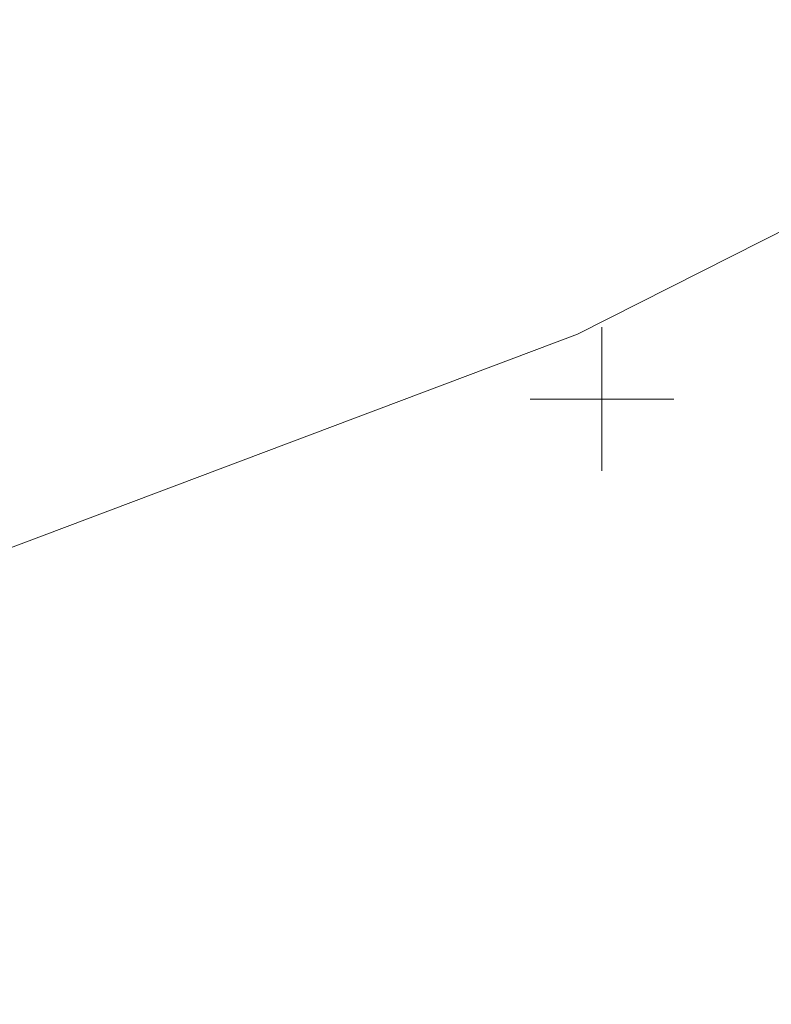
# Model space of a CAD drawing. Extents: x 1620613 to 1693141, y 557269 to 607790.
# Tile 1003 of 1056: x 1620897.65 to 1620900.27, y 607300.9 to 607304.33. Entities that reach past the tile are written whole.
import ezdxf

# ---------------------------------------------------------------- set-up
doc = ezdxf.new("R2010")
doc.units = 0
doc.header["$LTSCALE"] = 10
doc.header["$MEASUREMENT"] = 0
doc.linetypes.add('DGN Style 2', pattern=[7.346996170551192, 4.408197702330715, -2.938798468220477])
doc.linetypes.add('DGN Style 3', pattern=[10.28579463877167, 7.346996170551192, -2.938798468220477])
for name, color, linetype, lineweight in [('DT_X_Contour_Major', 132, 'DGN Style 3', 30), ('DT_X_Contour_Minor', 136, 'DGN Style 3', 0), ('SV_X_Top_of_Bank', 97, 'DGN Style 2', 0)]:
    doc.layers.add(name, color=color, linetype=linetype, lineweight=lineweight)
doc.layers.add('SV_X_Shot_Marker (Construction)', color=2, linetype='Continuous', lineweight=0, transparency=0.5)

# ---------------------------------------------------------------- blocks, each defined once
blk = doc.blocks.new('SVPT_569')
at = {"layer": 'SV_X_Shot_Marker (Construction)', "transparency": 33554495}
for p, q in [((2.91038304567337e-11, 0.02500000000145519), (2.91038304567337e-11, -0.02499999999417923)), ((-0.0249999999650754, 0), (0.02500000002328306, 0))]:
    blk.add_line(p, q, dxfattribs=at)
blk.add_point((2.91038304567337e-11, 0), dxfattribs=at)
blk = doc.blocks.new('*U1004')
at = {"layer": 'DT_X_Contour_Major', "elevation": 3.400041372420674, "flags": 128}
blk.add_lwpolyline([(26.30537734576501, 12.32594311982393), (26.2132969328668, 12.53416623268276), (26.16390910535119, 12.56619816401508), (26.05520865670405, 12.57305548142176), (25.88719558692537, 12.55473818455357), (25.65986989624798, 12.51124627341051), (24.97458455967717, 12.36170169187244), (24.45816364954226, 12.15995523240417), (23.42286492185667, 11.6668742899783), (21.86868837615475, 10.88245886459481), (19.79563401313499, 9.806708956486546), (13.57565195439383, 6.54959655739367), (11.44822148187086, 5.455328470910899), (9.730916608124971, 4.615358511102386), (8.423737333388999, 4.029686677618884), (7.526683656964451, 3.698312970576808), (5.681374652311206, 3.153713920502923), (5.055211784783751, 2.968261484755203), (4.560704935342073, 2.820353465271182), (4.197854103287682, 2.709989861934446), (3.966659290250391, 2.637170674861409), (3.525681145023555, 2.493045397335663), (3.178307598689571, 2.100909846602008), (2.466920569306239, 1.032597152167), (1.391520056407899, -0.7118926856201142), (-0.04789394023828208, -3.13255966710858), (-4.371682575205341, -10.48924114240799), (-5.941370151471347, -12.76363584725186), (-7.407591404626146, -14.06930885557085), (-8.770346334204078, -14.40626016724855), (-10.02963494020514, -13.77448978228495), (-13.24978279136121, -10.79813982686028), (-14.44513227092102, -9.777115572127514), (-15.61606982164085, -8.946305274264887), (-16.7625954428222, -8.305708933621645), (-17.88470913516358, -7.855326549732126), (-23.06427853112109, -6.197374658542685), (-29.30367816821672, -10.85300946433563), (-30.47575752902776, -11.72686911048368), (-31.31796719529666, -12.35317598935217), (-31.83030716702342, -12.7319301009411), (-32.01277744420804, -12.8631314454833), (-32.05953859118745, -12.88293134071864), (-32.14207109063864, -12.91787776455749), (-32.21893357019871, -12.95042335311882), (-32.61941676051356, -13.11999843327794), (-32.73207073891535, -13.18369291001), (-32.84511525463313, -13.27954040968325), (-32.95855030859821, -13.40754093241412), (-33.07237589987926, -13.56769447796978), (-33.37643152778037, -14.03764129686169), (-33.50657770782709, -14.21317402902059), (-33.6689745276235, -14.38731211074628), (-33.86362198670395, -14.560055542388), (-34.09052008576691, -14.73140432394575), (-34.73858253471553, -15.18647487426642), (-35.14137474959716, -15.4824079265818), (-35.8637045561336, -16.0289041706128), (-36.90557195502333, -16.82596360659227), (-38.26697694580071, -17.87358623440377), (-42.32344037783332, -21.0013308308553), (-43.67305406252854, -22.02445178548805), (-44.6795475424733, -22.74800620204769), (-45.34292081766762, -23.17199408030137), (-45.66317388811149, -23.29641542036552), (-46.05968847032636, -23.22878360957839), (-46.19805104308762, -23.20993436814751), (-46.31575282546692, -23.20411050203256), (-46.41279381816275, -23.21131201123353), (-46.48917402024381, -23.231538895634), (-46.66530683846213, -23.30284442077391), (-46.72931100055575, -23.32240601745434), (-46.78922387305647, -23.32761166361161), (-46.84504545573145, -23.31846135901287), (-46.89677574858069, -23.29495510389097), (-47.02926814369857, -23.21313048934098), (-47.07910932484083, -23.18417179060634), (-47.12926357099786, -23.15866415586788), (-47.17973088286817, -23.13660758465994), (-47.23051126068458, -23.11800207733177), (-47.46821684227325, -23.03922885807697), (-47.1393477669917, -22.75253284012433), (-47.07713452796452, -22.6964644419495), (-47.03143870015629, -22.65112896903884), (-47.00226028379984, -22.61652642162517), (-46.98959927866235, -22.59265679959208), (-46.97785981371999, -22.54331504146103), (-46.99294596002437, -22.50928882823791), (-47.04700899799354, -22.44421650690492), (-47.14004892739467, -22.34809807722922), (-47.27206574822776, -22.22093353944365), (-47.67607979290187, -21.84043329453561), (-47.81056473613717, -21.71434827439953), (-47.91100903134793, -21.62146839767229), (-47.97741267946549, -21.56179366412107), (-48.00977568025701, -21.5353240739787), (-48.05068948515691, -21.50901202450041), (-48.10322058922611, -21.51837917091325), (-48.23012854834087, -21.56621464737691), (-48.43141336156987, -21.6525184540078), (-48.70707502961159, -21.77729059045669), (-49.5413419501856, -22.16130739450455), (-49.80421633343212, -22.28057902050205), (-49.96713929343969, -22.35038129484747), (-50.03011082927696, -22.37071421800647), (-49.99313094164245, -22.34157778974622), (-49.76124934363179, -22.19792151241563), (-49.70424088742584, -22.16001939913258), (-49.70712671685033, -22.15405526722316), (-49.76990683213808, -22.18002911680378), (-49.89258123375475, -22.23794094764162), (-50.29957201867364, -22.4349564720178), (-50.4650397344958, -22.51511245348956), (-50.65619979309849, -22.60781875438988), (-50.87305219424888, -22.713075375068), (-51.11559693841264, -22.83088231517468), (-51.7966393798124, -23.16176791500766), (-52.02042571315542, -23.26913636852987), (-52.18100288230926, -23.34307752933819), (-52.27837088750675, -23.3835913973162), (-52.31252972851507, -23.39067797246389), (-52.31934108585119, -23.36500578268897), (-52.34651299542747, -23.36802393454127), (-52.42292020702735, -23.3963325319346), (-52.54856272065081, -23.44993157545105), (-52.7234405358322, -23.52882106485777), (-53.25542844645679, -23.77291363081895), (-53.49106641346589, -23.88353283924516), (-53.79898938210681, -24.03232103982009), (-54.17919735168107, -24.21927823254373), (-54.63169032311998, -24.4444044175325), (-55.9347182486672, -25.09563290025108), (-56.37126484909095, -25.31363089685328), (-56.70363370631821, -25.47920352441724), (-56.93182482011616, -25.59235078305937), (-57.05583819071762, -25.65307267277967), (-57.24763685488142, -25.74509721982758), (-57.34868085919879, -25.79261193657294), (-57.50796387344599, -25.86613767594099), (-57.72548589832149, -25.9656744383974), (-58.00124693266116, -26.09122222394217), (-58.81426170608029, -26.46069768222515), (-59.41411217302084, -26.73047952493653), (-60.60390249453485, -27.26271845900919), (-62.383632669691, -28.05741448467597), (-64.7533026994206, -29.11456760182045), (-71.85900925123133, -32.28358536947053), (-74.23402236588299, -33.34301279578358), (-76.02978179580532, -34.14453174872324), (-77.24628754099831, -34.68814222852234), (-77.88353960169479, -34.97384423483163), (-78.81054018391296, -35.391838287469), (-79.19568025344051, -35.56560299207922), (-79.65585002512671, -35.77340156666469), (-80.19104949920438, -36.01523401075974), (-80.8012786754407, -36.29110032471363), (-82.52859608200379, -37.07212232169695), (-83.42971963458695, -37.47749889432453), (-84.83760223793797, -38.1078621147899), (-86.75224389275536, -38.96321198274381), (-89.1736445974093, -40.04354849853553), (-96.30639187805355, -43.22442807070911), (-98.70508875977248, -44.29380064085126), (-100.5516189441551, -45.11625867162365), (-101.8459824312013, -45.69180216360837), (-102.5881792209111, -46.02043111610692), (-103.8311483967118, -46.56755560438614), (-104.3522387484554, -46.79758268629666), (-104.9832829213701, -47.07732056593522), (-105.7242809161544, -47.40676924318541), (-106.5752327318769, -47.7859287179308), (-108.9910426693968, -48.86330171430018), (-109.8721744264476, -49.25757714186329), (-110.7037122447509, -49.63237367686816), (-111.485656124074, -49.98769131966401), (-112.2180060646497, -50.32353007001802), (-114.1048139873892, -51.19312821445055), (-114.7537511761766, -51.49108912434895), (-115.2854568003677, -51.73277324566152), (-115.6999308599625, -51.91818057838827), (-115.9971733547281, -52.04731112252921), (-116.6335112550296, -52.31662352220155), (-116.8426200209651, -52.40548220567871), (-116.9926928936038, -52.47007395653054), (-117.0837298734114, -52.51039877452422), (-117.1157309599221, -52.52645665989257), (-117.1223526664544, -52.53692177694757), (-117.1551489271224, -52.55367385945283), (-117.2485714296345, -52.59608126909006), (-117.4026201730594, -52.66414400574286), (-117.617295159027, -52.75786206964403), (-118.270596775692, -53.04198400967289), (-118.4902231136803, -53.13753155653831), (-118.6591259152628, -53.21108274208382), (-118.7773051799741, -53.26263756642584), (-118.8447609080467, -53.29219602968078), (-119.0411993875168, -53.37881068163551), (-118.9586758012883, -53.66843197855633), (-118.9665701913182, -53.72670504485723), (-119.0256206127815, -53.77740083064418), (-119.135827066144, -53.8205193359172), (-119.2971895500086, -53.85606056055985), (-120.1695785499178, -54.0042392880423), (-120.9374638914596, -54.42988761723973), (-120.6541685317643, -55.23325113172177), (-120.6010496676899, -55.3838841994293), (-120.5631053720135, -55.49148475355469), (-120.5403356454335, -55.55605279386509), (-120.5327404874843, -55.57758832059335), (-120.5327037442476, -55.57767824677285), (-120.5326476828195, -55.57775744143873), (-120.5105928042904, -55.57104839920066), (-120.4444521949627, -55.55088733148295), (-120.3342258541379, -55.51727423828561), (-120.1799137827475, -55.47020911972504), (-119.7096339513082, -55.32676610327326), (-119.5656421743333, -55.2859196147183), (-119.4863767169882, -55.27096241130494), (-119.4718375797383, -55.28189449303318), (-119.5220247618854, -55.31871586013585), (-119.9072596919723, -55.55095723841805), (-119.9982819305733, -55.91774829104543), (-120.0618285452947, -56.02172387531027), (-120.2134588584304, -56.17645446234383), (-120.4531728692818, -56.38194005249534), (-120.7809705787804, -56.63818064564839), (-121.7725427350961, -57.3891622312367), (-122.2008208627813, -57.70677740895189), (-122.7419761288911, -58.09638675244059), (-123.3960085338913, -58.55799026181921), (-124.1629180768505, -59.09158793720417), (-126.3585130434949, -60.61050729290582), (-127.0850877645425, -61.11547798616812), (-127.6181157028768, -61.49120054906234), (-127.9575968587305, -61.73767498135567), (-128.103531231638, -61.85490128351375), (-128.2346271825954, -61.9951739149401), (-128.281012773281, -62.0421228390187), (-128.3218475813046, -62.07776513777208), (-128.3571316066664, -62.10210081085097), (-128.3868648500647, -62.11512985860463), (-128.4587524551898, -62.13479848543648), (-128.6009869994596, -62.188892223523), (-128.9737749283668, -62.33642196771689), (-129.5771162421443, -62.57738771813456), (-130.4110109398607, -62.91178947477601), (-134.840477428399, -64.69034835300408), (-140.9766125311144, -70.23291317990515), (-142.2519652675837, -71.330842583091), (-143.448251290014, -72.24924586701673), (-144.5654705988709, -72.98812303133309), (-145.6036231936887, -73.54747407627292), (-148.2666078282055, -74.79970870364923), (-149.2898641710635, -75.31766715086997), (-150.3623947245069, -75.93236652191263), (-151.4841994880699, -76.6438068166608), (-152.6552784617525, -77.45198803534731), (-155.8438546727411, -79.73612584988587), (-156.9415023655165, -80.4989140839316), (-157.8430132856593, -81.07417542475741), (-158.5483874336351, -81.46190987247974), (-159.0576248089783, -81.66211742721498), (-160.1540754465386, -81.94596838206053), (-160.5259176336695, -82.04717376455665), (-160.8191062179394, -82.1379016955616), (-161.0336411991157, -82.2181521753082), (-161.1695225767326, -82.28792520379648), (-161.427001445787, -82.46001667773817), (-161.9047767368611, -82.53020064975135), (-163.1449934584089, -82.61168395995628), (-165.1476516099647, -82.70446660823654), (-167.9127511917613, -82.8085485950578), (-182.5955792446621, -83.32062965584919), (-185.1796012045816, -84.2289063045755), (-185.7558273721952, -84.44938869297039), (-186.3770678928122, -84.72157443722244), (-187.043322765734, -85.0454635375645), (-187.7545919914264, -85.42105599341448), (-191.1788818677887, -87.29446195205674), (-162.5820757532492, -120.8934588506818), (-156.9841761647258, -127.402307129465), (-152.4462514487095, -132.5292818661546), (-148.9683016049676, -136.274383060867), (-146.5503266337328, -138.6376107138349), (-141.5156932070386, -143.0970530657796), (-139.8554598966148, -144.5966413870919), (-138.6507350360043, -145.7508245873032), (-137.9015186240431, -146.5596026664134), (-137.6078106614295, -147.0229756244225), (-137.4319340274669, -147.7980966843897), (-137.3772802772, -148.08877296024), (-137.3452265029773, -148.3794609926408), (-137.3357727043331, -148.6701607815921), (-137.3489188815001, -148.9608723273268), (-137.414108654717, -149.7361187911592), (-137.4112657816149, -149.9817274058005), (-137.3538448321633, -150.1371184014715), (-137.2418458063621, -150.2022917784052), (-137.0752687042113, -150.1772475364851), (-136.558292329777, -149.9901727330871), (-136.3516633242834, -149.9722589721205), (-136.1195085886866, -150.0588237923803), (-135.8618281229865, -150.2498671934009), (-135.5786219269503, -150.5453891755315), (-134.1974329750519, -152.1682751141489), (-138.1507297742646, -157.1201154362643), (-138.9463081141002, -158.0210547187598), (-139.6387730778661, -158.601655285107), (-140.2281246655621, -158.8619171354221), (-140.7143628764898, -158.8018402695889), (-142.7428766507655, -157.7740245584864)], dxfattribs=at)
at = {"layer": 'DT_X_Contour_Minor', "transparency": 33554559, "flags": 128}
for points, elevation in [([(-28.66335585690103, 51.7220972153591), (-29.30004596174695, 51.26892201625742), (-29.42493632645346, 51.18009445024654), (-29.52674023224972, 51.10782969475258), (-29.60545768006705, 51.05212774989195), (-29.66108866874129, 51.01298861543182), (-29.77865602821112, 50.93070133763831), (-29.85936793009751, 50.86308585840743), (-30.01332811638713, 50.72195487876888), (-30.24053658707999, 50.50730839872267), (-30.54099334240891, 50.21914641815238), (-31.4398757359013, 49.35269380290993), (-31.75494705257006, 49.04151269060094), (-32.02599920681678, 48.7578088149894), (-32.25303219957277, 48.50158217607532), (-32.43604603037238, 48.27283277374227), (-32.86539069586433, 47.69947068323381), (-33.16645912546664, 47.39634373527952), (-33.74765591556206, 46.91698445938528), (-34.60898106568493, 46.26139285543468), (-35.75043457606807, 45.42956892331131), (-39.16781508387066, 42.9763953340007), (-40.31616411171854, 42.11306466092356), (-41.19817581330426, 41.36295283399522), (-41.81385018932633, 40.72605985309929), (-42.16318723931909, 40.20238571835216), (-42.73963627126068, 38.95687982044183), (-42.90612817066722, 38.49162199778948), (-42.97326709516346, 38.02997795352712), (-42.94105304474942, 37.57194768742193), (-42.8094860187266, 37.1175311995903), (-41.96368295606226, 35.00535307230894), (-42.23085186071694, 34.86301205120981), (-42.26887846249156, 34.84078360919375), (-42.26845730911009, 34.83510157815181), (-42.22958840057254, 34.84596595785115), (-42.15227173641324, 34.87337674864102), (-41.70174920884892, 35.03990206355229), (-41.55750328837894, 34.74459908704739), (-41.52192420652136, 34.67397008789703), (-41.47700664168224, 34.58864150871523), (-41.4227505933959, 34.48861334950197), (-41.35915606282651, 34.37388561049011), (-41.04059179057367, 33.80419047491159), (-41.33739384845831, 33.50739783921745), (-41.41715527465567, 33.43902560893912), (-41.52923867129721, 33.36110576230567), (-41.67364403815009, 33.27363829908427), (-41.85037137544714, 33.17662321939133), (-42.36474023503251, 32.90518618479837), (-42.53114278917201, 32.8148543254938), (-42.64457380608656, 32.7474365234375), (-42.70503328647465, 32.70293277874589), (-42.71252122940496, 32.68134309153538), (-42.66186036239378, 32.65432266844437), (-42.67755569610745, 32.63433251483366), (-42.7626373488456, 32.59462737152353), (-42.91710532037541, 32.53520723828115), (-43.14095960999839, 32.45607211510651), (-43.83041947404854, 32.2187584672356), (-44.07882419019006, 32.13194548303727), (-44.30694344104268, 32.04949176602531), (-44.51477722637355, 31.9713973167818), (-44.70232554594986, 31.8976621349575), (-45.17540711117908, 31.70684733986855), (-45.33285409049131, 31.64297570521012), (-45.4503838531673, 31.59447189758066), (-45.52799640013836, 31.56133591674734), (-45.56569173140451, 31.54356776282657), (-45.61298965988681, 31.5166764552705), (-45.67505008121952, 31.48527686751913), (-45.82575790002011, 31.41124658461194), (-46.06511311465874, 31.29458560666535), (-46.39311572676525, 31.1352939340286), (-47.38598588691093, 30.65367521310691), (-47.77893061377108, 30.46683042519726), (-48.21311217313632, 30.26751010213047), (-48.68853056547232, 30.05571424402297), (-49.20518579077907, 29.83144285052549), (-50.63791550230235, 29.21675175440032), (-51.19786635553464, 28.97640033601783), (-51.80317163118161, 28.71636440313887), (-52.45383132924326, 28.4366439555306), (-53.14984545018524, 28.13723899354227), (-55.06635566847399, 27.31257974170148), (-55.97075848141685, 26.91826044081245), (-57.24658425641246, 26.35379697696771), (-58.89383299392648, 25.61918935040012), (-60.91250469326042, 24.71443756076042), (-66.79085984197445, 22.07490723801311), (-68.81696076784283, 21.16555793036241), (-70.48649718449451, 20.41715774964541), (-71.79946909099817, 19.8297066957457), (-72.75587648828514, 19.40320476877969), (-74.83087686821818, 18.4804651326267), (-75.80085483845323, 18.04787272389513), (-77.15453846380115, 17.44215022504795), (-78.89192774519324, 16.66329763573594), (-81.01302268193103, 15.71131495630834), (-87.18088338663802, 12.94185435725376), (-89.27493008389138, 12.00123585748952), (-90.93117464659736, 11.25647580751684), (-92.14961707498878, 10.70757420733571), (-92.93025736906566, 10.35453105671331), (-94.42822864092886, 9.674227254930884), (-94.98931266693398, 9.419668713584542), (-95.5490862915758, 9.16622094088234), (-96.10754951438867, 8.913883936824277), (-96.66470233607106, 8.662657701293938), (-98.14869599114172, 7.994202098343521), (-98.72580298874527, 7.734375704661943), (-99.34412873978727, 7.456238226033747), (-100.0036732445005, 7.159789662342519), (-100.7044365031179, 6.845030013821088), (-102.6280968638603, 5.981256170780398), (-103.2917161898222, 5.682352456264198), (-103.8398288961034, 5.433471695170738), (-104.2724349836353, 5.234613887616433), (-104.5895344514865, 5.085779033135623), (-105.281124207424, 4.755583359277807), (-105.5584339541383, 4.62387002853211), (-105.871670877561, 4.476376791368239), (-106.2208349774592, 4.313103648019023), (-106.6059262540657, 4.134050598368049), (-107.6807392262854, 3.635535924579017), (-108.0726961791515, 3.454136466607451), (-108.4424573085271, 3.283824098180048), (-108.7900226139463, 3.124598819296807), (-109.1153920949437, 2.976460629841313), (-109.9534496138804, 2.596208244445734), (-110.2272938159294, 2.473625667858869), (-110.4202832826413, 2.391067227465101), (-110.5324180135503, 2.348532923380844), (-110.5636980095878, 2.346022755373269), (-110.5393050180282, 2.392694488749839), (-110.5549674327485, 2.396755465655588), (-110.6202494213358, 2.37393459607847), (-110.7351509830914, 2.324231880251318), (-110.8996721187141, 2.247647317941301), (-111.4045545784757, 2.007579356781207), (-111.5737221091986, 1.9283707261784), (-111.7025628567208, 1.870795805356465), (-111.7910768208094, 1.834854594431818), (-111.8392640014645, 1.820547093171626), (-111.9139941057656, 1.811238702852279), (-111.961769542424, 1.796551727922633), (-112.049048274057, 1.759472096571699), (-112.1758303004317, 1.699999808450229), (-112.342115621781, 1.618134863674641), (-112.8382142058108, 1.369971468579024), (-113.0243978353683, 1.276749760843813), (-113.2108747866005, 1.183207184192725), (-113.3976450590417, 1.089343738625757), (-113.5847086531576, 0.9951594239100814), (-114.0839359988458, 0.7435734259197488), (-114.2528334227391, 0.6691401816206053), (-114.3851051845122, 0.6345299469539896), (-114.4807512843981, 0.6397427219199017), (-114.539771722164, 0.6847785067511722), (-114.6483253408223, 0.8579712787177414), (-114.6869702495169, 0.918884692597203), (-114.7214897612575, 0.9717303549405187), (-114.7518838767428, 1.016508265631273), (-114.7781525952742, 1.053218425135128), (-114.8911140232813, 1.205707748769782), (-115.3542570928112, 1.299337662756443), (-115.490773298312, 1.282905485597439), (-115.7018320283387, 1.193481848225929), (-115.9874332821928, 1.031066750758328), (-116.3475770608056, 0.7956601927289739), (-117.4073505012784, 0.07058742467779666), (-117.7788057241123, -0.2034798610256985), (-118.0983413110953, -0.4818771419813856), (-118.3659572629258, -0.7646044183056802), (-118.5816535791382, -1.051661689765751), (-119.0876175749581, -1.822921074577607), (-119.2910777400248, -2.112563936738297), (-119.5219852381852, -2.403047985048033), (-119.7803400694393, -2.6943732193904), (-120.0661422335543, -2.986539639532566), (-120.8648777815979, -3.766771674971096), (-121.3225887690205, -4.137671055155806), (-122.0966700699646, -4.665195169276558), (-123.1871216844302, -5.349344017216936), (-124.5939436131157, -6.190117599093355), (-128.767295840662, -8.641013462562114), (-130.2369261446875, -9.505103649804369), (-131.5158028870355, -10.25920231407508), (-132.6039260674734, -10.90330945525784), (-133.501295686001, -11.43742507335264), (-135.6399432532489, -12.71507802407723), (-136.3582963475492, -13.14499497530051), (-136.909369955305, -13.47650611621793), (-137.2931640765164, -13.70961144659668), (-137.5096787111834, -13.84431096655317), (-137.8640117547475, -14.07230193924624), (-138.2383458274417, -14.31316231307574), (-139.0955982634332, -14.86475020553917), (-140.4357690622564, -15.72706561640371), (-142.2588582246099, -16.90010854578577), (-147.7643204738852, -20.44252638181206), (-149.7222287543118, -21.68669164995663), (-151.4668569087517, -22.7623740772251), (-152.9982049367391, -23.66957366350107), (-154.3162728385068, -24.40829040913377), (-157.5467470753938, -26.15355794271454), (-158.6090805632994, -26.72762390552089), (-159.3732253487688, -27.14087114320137), (-159.8391814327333, -27.39329965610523), (-160.0069488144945, -27.48490944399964), (-160.05674356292, -27.51477724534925), (-160.0897382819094, -27.53356989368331), (-160.1513763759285, -27.56754698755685), (-160.2416578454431, -27.6167085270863), (-160.3605826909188, -27.68105451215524), (-160.7159067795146, -27.87288973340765), (-160.9950793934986, -28.03800213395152), (-161.5661041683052, -28.38946291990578), (-162.4289811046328, -28.92727209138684), (-163.5837102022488, -29.65142964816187), (-167.0521240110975, -31.83098098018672), (-168.3330390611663, -32.63164036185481), (-169.5744738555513, -33.39895500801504), (-170.7764283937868, -34.13292491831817), (-171.9389026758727, -34.83355009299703), (-174.9861937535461, -36.65742424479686), (-176.1557057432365, -37.33081155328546), (-177.3787734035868, -37.98306786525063), (-178.6553967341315, -38.61419318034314), (-179.9855757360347, -39.22418749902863), (-183.604127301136, -40.82266435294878), (-184.953786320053, -41.41113715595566), (-186.2888497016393, -41.97769792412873), (-187.6093174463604, -42.52234665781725), (-188.9151895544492, -43.04508335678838), (-192.378054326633, -44.40983184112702), (-193.6907164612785, -44.93266471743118), (-195.0315542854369, -45.47760198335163), (-196.4005677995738, -46.04464363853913), (-197.7977570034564, -46.6337896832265), (-201.5611624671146, -48.23431832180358), (-202.8068933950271, -48.76405462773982), (-203.7215320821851, -49.15286706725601), (-204.3050785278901, -49.4007556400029), (-204.557532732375, -49.50772034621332), (-204.7892876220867, -49.60506107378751), (-205.122084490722, -49.7448410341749), (-205.9466589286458, -50.09117536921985), (-207.2630109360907, -50.64406407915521), (-209.0711405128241, -51.40350716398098), (-214.5485228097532, -53.70409455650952), (-216.4640158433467, -54.50409027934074), (-218.1024582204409, -55.17863690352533), (-219.4638499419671, -55.72773442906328), (-220.5481910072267, -56.15138285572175), (-223.0703663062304, -57.11384652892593), (-223.9168219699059, -57.43714301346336), (-224.5645574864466, -57.68518471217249), (-225.0135728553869, -57.85797162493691), (-225.2638680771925, -57.95550375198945), (-225.6663618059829, -58.11524970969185), (-225.9325421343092, -58.21920330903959), (-226.429212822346, -58.41125463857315), (-227.1563738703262, -58.69140369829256), (-228.1140252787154, -59.05965048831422), (-230.9750828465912, -60.15910556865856), (-232.2341146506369, -60.64783893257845), (-233.8654168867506, -61.28944771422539), (-235.8689895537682, -62.08393191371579), (-238.244832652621, -63.03129153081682), (-245.0767748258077, -65.76141773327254), (-247.3358571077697, -66.66393429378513), (-248.9891473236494, -67.32388932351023), (-250.0366454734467, -67.74128282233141), (-250.4783515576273, -67.9161147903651), (-250.8485116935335, -68.05891799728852), (-251.1604747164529, -68.15815091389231), (-251.8187436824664, -68.34874725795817), (-252.8233185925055, -68.63070702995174), (-254.1741994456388, -69.00403022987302), (-258.2382896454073, -70.1213766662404), (-259.91491875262, -70.53719098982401), (-261.8967384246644, -70.9466241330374), (-264.1837486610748, -71.34967609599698), (-266.7759494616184, -71.74634687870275), (-274.0954056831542, -72.79562739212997), (-275.3482357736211, -73.53251449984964), (-273.6171338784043, -74.9562154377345), (-268.9020999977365, -77.06673020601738), (-261.203134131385, -79.86405880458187), (-236.6939825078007, -88.23935350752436), (-228.6428515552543, -90.981510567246), (-222.8713224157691, -92.92651071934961), (-219.3793950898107, -94.07435396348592), (-218.1670695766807, -94.42504030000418), (-217.9736706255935, -94.29732798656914), (-217.8612127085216, -94.28280657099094), (-217.6688881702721, -94.33502655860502), (-217.3966970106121, -94.45398794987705), (-217.0446392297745, -94.63969074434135), (-215.9993296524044, -95.22388673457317), (-215.6384696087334, -95.41272896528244), (-215.3398716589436, -95.54110866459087), (-215.1035358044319, -95.60902583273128), (-214.9294620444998, -95.61648046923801), (-214.2623960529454, -95.51018953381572), (-212.4236245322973, -94.90701760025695), (-211.3693692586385, -95.27248518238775), (-208.9946483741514, -96.62739018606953), (-205.2994618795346, -98.9717326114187), (-200.2838097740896, -102.305512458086), (-185.1481166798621, -112.5148419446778), (-180.6644119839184, -115.3006257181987), (-178.5650677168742, -116.0009799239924), (-178.8500838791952, -114.6159045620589), (-181.5194604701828, -111.1453996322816), (-191.8169452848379, -99.1101470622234), (-195.1750249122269, -95.14225500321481), (-197.5261501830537, -92.26501825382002), (-198.8703210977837, -90.47843681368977), (-199.2075376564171, -89.7825106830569), (-198.4316547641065, -89.0797177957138), (-195.4061593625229, -87.93956867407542), (-194.7024538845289, -87.65115346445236), (-193.8879783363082, -87.27454317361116), (-192.9627327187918, -86.8097378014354), (-191.9267170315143, -86.25673734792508), (-189.0163151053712, -84.6644760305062), (-187.885862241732, -84.08033551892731), (-186.6773050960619, -83.52210997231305), (-185.3906436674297, -82.98979939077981), (-184.0258779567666, -82.48340377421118), (-180.2823636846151, -81.167568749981), (-179.0181060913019, -80.7215757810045), (-178.0329690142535, -80.37047314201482), (-177.3269524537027, -80.11426083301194), (-176.9000564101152, -79.95293885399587), (-176.1338276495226, -79.64926735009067), (-175.8762315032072, -79.54731187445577), (-175.6781146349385, -79.46919907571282), (-175.5394770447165, -79.4149289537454), (-175.4603187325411, -79.3845015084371), (-175.3285356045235, -79.33515189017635), (-174.8662217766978, -79.15331559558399), (-173.5781176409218, -78.64481892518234), (-171.4642231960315, -77.80966187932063), (-168.5245384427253, -76.64784445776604), (-159.584325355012, -73.11411749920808), (-156.6458573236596, -71.9527562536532), (-154.5356130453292, -71.11896773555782), (-153.2535925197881, -70.61275194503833), (-152.7997957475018, -70.43410888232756), (-152.6939693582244, -70.39449101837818), (-152.6463643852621, -70.37338774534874), (-152.5829192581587, -70.33979132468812), (-152.503633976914, -70.2937017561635), (-152.408508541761, -70.23511903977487), (-152.1337205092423, -70.06224093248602), (-152.0269385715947, -69.99821415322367), (-151.9126837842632, -69.93579239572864), (-151.7909561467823, -69.87497566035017), (-151.6617556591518, -69.81576394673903), (-151.307257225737, -69.6600060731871), (-150.7865892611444, -69.44654054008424), (-149.4904591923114, -68.92296234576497), (-147.4188670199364, -68.08927149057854), (-144.5718127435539, -66.94546797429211), (-135.9457185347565, -63.48184171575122), (-133.0872926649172, -62.33768157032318), (-130.9815857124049, -61.50292082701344), (-129.6285976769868, -60.97755948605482), (-129.0283285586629, -60.76159754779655), (-128.4312361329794, -60.59823158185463), (-128.1976767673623, -60.5043540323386), (-127.9448179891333, -60.34524585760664), (-127.6726597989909, -60.12090705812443), (-127.3812021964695, -59.83133763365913), (-125.9760347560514, -58.32780886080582), (-125.8161657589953, -58.21285156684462), (-125.7512496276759, -58.17585428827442), (-125.6250165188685, -58.1141298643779), (-125.4374664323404, -58.02767829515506), (-125.1885993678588, -57.91649958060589), (-124.4431978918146, -57.58705348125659), (-124.1611560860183, -57.4587819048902), (-123.8740817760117, -57.32105175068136), (-123.5819749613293, -57.17386301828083), (-123.2848356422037, -57.01721570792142), (-122.485754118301, -56.5868781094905), (-122.2091005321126, -56.43948820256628), (-121.978450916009, -56.32007168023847), (-121.7938052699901, -56.2286285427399), (-121.6551635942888, -56.16515879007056), (-121.1155117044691, -55.93423784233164), (-120.8633052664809, -55.59544713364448), (-120.8215244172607, -55.51844386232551), (-120.8042703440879, -55.43263006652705), (-120.8115430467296, -55.33800574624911), (-120.843342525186, -55.23457090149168), (-120.9608435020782, -54.94699728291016), (-121.000999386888, -54.84809745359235), (-121.0333413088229, -54.767078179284), (-121.0578692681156, -54.70393946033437), (-121.0745832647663, -54.65868129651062), (-121.134349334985, -54.48919782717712), (-120.8391535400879, -54.3255671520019), (-120.7496332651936, -54.27642424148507), (-120.6075849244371, -54.19912294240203), (-120.4130085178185, -54.09366325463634), (-120.165904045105, -53.96004517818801), (-119.4369213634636, -53.56618578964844), (-119.1930260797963, -53.43487928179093), (-119.0080772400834, -53.33635429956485), (-118.8820748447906, -53.2706108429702), (-118.8150188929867, -53.23764891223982), (-118.7147982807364, -53.19345913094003), (-118.6559550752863, -53.16767004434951), (-118.5545909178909, -53.12344512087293), (-118.4107058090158, -53.06078436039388), (-118.2242997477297, -52.97968776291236), (-117.6705223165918, -52.73884905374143), (-117.4885509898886, -52.65940803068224), (-117.3579700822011, -52.60171399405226), (-117.278779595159, -52.56576694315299), (-117.2509795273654, -52.55156687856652), (-117.2453665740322, -52.54269602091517), (-117.2033268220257, -52.52277257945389), (-117.0814172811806, -52.4696553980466), (-116.879637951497, -52.38334447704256), (-116.597988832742, -52.26383981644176), (-115.7404314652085, -51.90090240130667), (-115.3795960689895, -51.74519667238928), (-114.9402579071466, -51.55028254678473), (-114.4224169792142, -51.316160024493), (-113.8260732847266, -51.04282910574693), (-112.1311530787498, -50.26166879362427), (-111.4732828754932, -49.95998472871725), (-110.7708624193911, -49.64080276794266), (-110.0238917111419, -49.30412291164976), (-109.2323707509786, -48.94994515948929), (-107.0622478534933, -47.98214062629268), (-106.2708308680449, -47.62965386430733), (-105.524172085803, -47.29804697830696), (-104.8222715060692, -46.98731996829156), (-104.1651291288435, -46.6974728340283), (-102.4724270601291, -45.95238697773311), (-101.6161663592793, -45.57374351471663), (-100.3169108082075, -44.99662751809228), (-98.57466040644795, -44.22103898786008), (-96.38941515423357, -43.2469779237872), (-89.97143468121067, -40.38485170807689), (-87.75575667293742, -39.39607936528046), (-85.9222080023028, -38.57635699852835), (-84.47078867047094, -37.92568460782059), (-83.4014986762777, -37.44406219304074), (-81.05956447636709, -36.38513572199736), (-80.23220259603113, -36.01111022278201), (-79.50656760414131, -35.68322857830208), (-78.88265950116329, -35.40149078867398), (-78.36047828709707, -35.16589685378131), (-77.10363090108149, -34.59917150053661), (-76.39172531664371, -34.27964198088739), (-75.1986441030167, -33.74609743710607), (-73.52438726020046, -32.99853786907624), (-71.36895478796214, -32.03696327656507), (-64.97956735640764, -29.18741099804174), (-62.83160034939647, -28.22902048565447), (-61.17973990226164, -27.49101315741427), (-60.02398601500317, -26.97338901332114), (-59.36433868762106, -26.67614805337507), (-58.26675456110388, -26.17734973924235), (-57.89447235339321, -26.00785803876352), (-57.60081382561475, -25.87348167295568), (-57.38577897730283, -25.77422064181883), (-57.24936780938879, -25.71007494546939), (-56.99043626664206, -25.58584020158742), (-56.85282068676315, -25.51876037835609), (-56.63417260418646, -25.41069696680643), (-56.33449201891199, -25.26164996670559), (-55.95377893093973, -25.07161937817), (-54.8305006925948, -24.51022635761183), (-54.42835901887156, -24.31061814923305), (-54.06439267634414, -24.13283828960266), (-53.73860166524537, -23.97688677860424), (-53.45098598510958, -23.84276361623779), (-52.73491127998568, -23.51420631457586), (-52.49968865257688, -23.40738071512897), (-52.33107679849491, -23.33332189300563), (-52.22907571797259, -23.2920298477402), (-52.19368541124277, -23.28350457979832), (-52.1881256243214, -23.30445956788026), (-52.1602433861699, -23.29867513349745), (-52.08076651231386, -23.26560558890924), (-51.94969500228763, -23.20525093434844), (-51.76702885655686, -23.11761116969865), (-51.21112628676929, -22.84752498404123), (-50.9964290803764, -22.74327124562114), (-50.76926438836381, -22.63307466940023), (-50.52963221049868, -22.5169352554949), (-50.27753254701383, -22.39485300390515), (-49.58864346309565, -22.06137654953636), (-49.37009269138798, -21.95659541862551), (-49.23110718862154, -21.89235936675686), (-49.17168695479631, -21.86866839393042), (-49.19183198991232, -21.88552250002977), (-49.35163910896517, -21.98452688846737), (-49.3771247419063, -22.00460700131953), (-49.33372630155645, -21.99059404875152), (-49.22144378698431, -21.94248803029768), (-49.04027719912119, -21.86028894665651), (-48.46532086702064, -21.59563396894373), (-48.25667408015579, -21.52164932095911), (-48.06195096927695, -21.49818661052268), (-47.88115153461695, -21.5252458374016), (-47.71427577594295, -21.6028270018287), (-47.28783865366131, -21.87707269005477), (-47.14352265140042, -21.97119530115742), (-47.03040248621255, -22.04787886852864), (-46.94847815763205, -22.10712339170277), (-46.89774966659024, -22.14892887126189), (-46.80406813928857, -22.23715809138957), (-46.77389289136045, -22.26847884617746), (-46.75362829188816, -22.29626919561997), (-46.74327434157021, -22.32052913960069), (-46.7428310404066, -22.34125867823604), (-46.76388714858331, -22.42975891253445), (-46.48259858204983, -22.47773711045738), (-46.3857663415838, -22.45273684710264), (-46.21582186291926, -22.35717397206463), (-45.97276514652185, -22.19104848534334), (-45.65659619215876, -21.95436038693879), (-44.71599599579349, -21.22910864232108), (-44.29573215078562, -20.9127490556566), (-43.74039076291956, -20.50760910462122), (-43.04997183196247, -20.01368878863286), (-42.22447535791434, -19.43098810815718), (-39.84304803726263, -17.75874580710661), (-39.00926831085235, -17.12909249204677), (-38.29399962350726, -16.49431427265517), (-37.6972419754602, -15.85441114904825), (-37.21899536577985, -15.20938312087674), (-36.10168579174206, -13.48247517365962), (-35.68341225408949, -12.89396085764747), (-35.26657382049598, -12.42359887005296), (-34.85117049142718, -12.07138921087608), (-34.4372022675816, -11.83733188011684), (-33.33520047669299, -11.37071543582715), (-32.96555148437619, -11.21419636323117), (-32.68310585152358, -11.09460147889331), (-32.48786357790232, -11.01193078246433), (-32.37982466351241, -10.96618427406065), (-32.20799203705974, -10.89342583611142), (-31.81004378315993, -10.61468690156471), (-30.74507349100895, -9.83303892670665), (-29.01308116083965, -8.548481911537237), (-26.61406679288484, -6.761015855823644), (-19.32733242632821, -1.323894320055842), (-16.91412359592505, 0.4734842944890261), (-15.13954787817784, 1.787778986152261), (-14.00360527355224, 2.618989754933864), (-13.50629578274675, 2.967116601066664), (-13.03164795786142, 3.251342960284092), (-12.84495030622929, 3.368106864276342), (-12.6408432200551, 3.505228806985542), (-12.41932669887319, 3.662708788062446), (-12.18040074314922, 3.840546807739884), (-11.520052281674, 4.341925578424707), (-11.00302574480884, 4.681154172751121), (-9.947207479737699, 5.322805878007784), (-8.352597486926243, 6.266880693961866), (-6.219195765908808, 7.513378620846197), (4.993859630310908, 14.0360228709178), (5.909814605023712, 14.30634518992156), (6.092026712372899, 14.36251355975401), (6.246110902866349, 14.41516624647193), (6.372067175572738, 14.46430325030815), (6.46989553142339, 14.50992457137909), (6.693267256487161, 14.62689385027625), (7.10172760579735, 14.73841521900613), (8.159579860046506, 14.98525236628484), (9.866824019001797, 15.36740529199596), (12.22346008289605, 15.88487399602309), (19.37367879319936, 17.44521157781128), (21.74557896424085, 17.89900309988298), (23.49861544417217, 18.09012447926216), (24.63278823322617, 18.01857571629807), (25.14809733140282, 17.68435681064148), (26.10885784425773, 15.51177158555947)], 2.600041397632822), ([(26.20711759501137, 13.9188573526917), (25.68069713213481, 15.10926152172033), (25.39834866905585, 15.29238694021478), (24.7769120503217, 15.33158998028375), (23.8163872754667, 15.22687064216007), (22.51677434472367, 14.97822892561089), (18.59902232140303, 14.12328784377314), (17.16249383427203, 13.76368026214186), (15.79122239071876, 13.32606332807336), (14.48520799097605, 12.81043704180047), (13.2444506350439, 12.21680140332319), (10.02277374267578, 10.52976056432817), (8.621341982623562, 9.874582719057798), (6.833304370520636, 9.174329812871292), (4.658660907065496, 8.429001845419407), (2.09741159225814, 7.638598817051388), (-5.248061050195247, 5.470757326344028), (-7.666497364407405, 4.756753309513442), (-9.412701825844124, 4.240622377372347), (-10.48667443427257, 3.922364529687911), (-10.88841518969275, 3.80197976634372), (-11.19466439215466, 3.701888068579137), (-12.27551514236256, 2.881237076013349), (-12.48074789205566, 2.725824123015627), (-12.63322439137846, 2.611292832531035), (-12.73294463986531, 2.537643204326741), (-12.77990863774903, 2.504875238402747), (-12.83480429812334, 2.472002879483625), (-13.21192511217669, 2.193261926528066), (-14.30211580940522, 1.381693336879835), (-16.10537638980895, 0.0372971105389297), (-18.62170685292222, -1.839926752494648), (-26.28268126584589, -7.556293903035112), (-28.801561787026, -9.434146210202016), (-30.61247253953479, -10.78042776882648), (-31.71541352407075, -11.59513857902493), (-32.11038474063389, -11.87827864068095), (-32.41258847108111, -12.00623962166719), (-32.82736367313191, -12.18186631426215), (-33.52830951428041, -12.47866515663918), (-33.7916206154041, -12.62754106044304), (-34.05584453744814, -12.8515696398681), (-34.32098128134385, -13.15075089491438), (-34.58703084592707, -13.52508482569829), (-35.29771344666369, -14.62351220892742), (-35.60190984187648, -15.03379258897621), (-35.98148707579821, -15.44081319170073), (-36.43644514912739, -15.84457401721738), (-36.96678406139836, -16.24507506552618), (-38.48152894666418, -17.30873149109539), (-39.09567329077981, -17.74804835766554), (-39.80204765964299, -18.26825663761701), (-40.60065205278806, -18.86935633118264), (-41.49148647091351, -19.55134743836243), (-43.99001828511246, -21.47784560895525), (-44.82986309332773, -22.10656410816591), (-45.47549865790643, -22.54784597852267), (-45.92692497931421, -22.80169121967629), (-46.18414205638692, -22.86809983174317), (-46.93133351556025, -22.74065455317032), (-46.87540182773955, -22.50556992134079), (-46.87657937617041, -22.45050570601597), (-46.90408274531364, -22.38606361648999), (-46.95791193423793, -22.31224365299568), (-47.03806694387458, -22.22904581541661), (-47.28691472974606, -21.99468108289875), (-47.37952144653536, -21.91073583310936), (-47.47070575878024, -21.83467363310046), (-47.56046766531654, -21.76649448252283), (-47.64880716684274, -21.70619838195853), (-47.88248263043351, -21.55591951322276), (-47.99218606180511, -21.52181250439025), (-48.14603975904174, -21.532200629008), (-48.34404372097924, -21.58708388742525), (-48.58619794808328, -21.68646227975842), (-49.29080957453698, -22.01079817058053), (-49.51283006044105, -22.11153352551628), (-49.65043279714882, -22.1704876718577), (-49.70361778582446, -22.18766060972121), (-49.67238502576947, -22.1630523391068), (-49.47654066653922, -22.04172200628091), (-49.43796392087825, -22.01434389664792), (-49.4691169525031, -22.02320731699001), (-49.56999976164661, -22.06831226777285), (-49.74061234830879, -22.1496587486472), (-50.28855228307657, -22.41490473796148), (-50.49733597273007, -22.51602385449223), (-50.71273209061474, -22.62044671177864), (-50.93474063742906, -22.72817331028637), (-51.16336161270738, -22.83920364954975), (-51.78183411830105, -23.13968954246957), (-51.98506035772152, -23.23719365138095), (-52.13088469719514, -23.30434155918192), (-52.21930713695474, -23.34113326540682), (-52.25032767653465, -23.34756877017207), (-52.25651324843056, -23.32425518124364), (-52.28779435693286, -23.33002689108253), (-52.37699850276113, -23.36482721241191), (-52.52412568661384, -23.42865614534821), (-52.72917590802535, -23.5215136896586), (-53.3532072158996, -23.80783862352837), (-53.61483403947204, -23.93020980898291), (-53.93169102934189, -24.08257966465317), (-54.30377818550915, -24.26494819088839), (-54.73109550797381, -24.47731538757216), (-55.94424858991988, -25.08362613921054), (-56.35287843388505, -25.28764043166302), (-56.66890315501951, -25.44495024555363), (-56.89232275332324, -25.55555558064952), (-57.02313722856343, -25.61945643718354), (-57.24850233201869, -25.72758608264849), (-57.36722991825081, -25.78341628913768), (-57.55438884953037, -25.86980967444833), (-57.80997912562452, -25.98676623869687), (-58.13400074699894, -26.13428598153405), (-59.08930019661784, -26.56842286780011), (-59.71904909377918, -26.85193426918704), (-60.89182119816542, -27.37686580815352), (-62.60761650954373, -28.14321748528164), (-64.86643502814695, -29.15098929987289), (-71.61398201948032, -32.16027432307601), (-73.87920481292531, -33.17077533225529), (-75.61421294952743, -33.94531459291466), (-76.81900642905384, -34.48389210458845), (-77.49358525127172, -34.78650786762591), (-78.58550923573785, -35.27886757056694), (-79.0391698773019, -35.48354689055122), (-79.58120881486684, -35.72831507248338), (-80.21162604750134, -36.01317211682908), (-80.93042157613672, -36.33811802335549), (-82.96504737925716, -37.25809225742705), (-83.95025415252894, -37.70159175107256), (-85.3799051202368, -38.34210955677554), (-87.25400028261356, -39.17964567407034), (-89.57253963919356, -40.21420010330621), (-96.34790351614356, -43.23570299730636), (-98.63987458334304, -44.25741981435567), (-100.4342648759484, -45.05644309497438), (-101.7310743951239, -45.6327728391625), (-102.5303031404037, -45.98640904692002), (-103.9981387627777, -46.63251421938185), (-104.5872551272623, -46.89245132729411), (-105.2537275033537, -47.1876837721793), (-105.9975558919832, -47.51821155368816), (-106.8187402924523, -47.88403467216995), (-109.1117067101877, -48.90662343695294), (-109.9480330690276, -49.28085002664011), (-110.7372873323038, -49.63658822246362), (-111.4794694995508, -49.97383802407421), (-112.1745795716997, -50.29259943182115), (-113.9654436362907, -51.11797866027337), (-114.5880840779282, -51.40362457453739), (-115.1128573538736, -51.64152789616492), (-115.5397634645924, -51.83168862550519), (-115.8688024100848, -51.97410676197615), (-116.6157500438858, -52.29023166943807), (-116.8611289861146, -52.39441334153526), (-117.0370550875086, -52.46986467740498), (-117.1435283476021, -52.51658567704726), (-117.1805487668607, -52.53457634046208), (-117.1866660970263, -52.54424432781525), (-117.2169642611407, -52.55972040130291), (-117.3032707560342, -52.59889763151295), (-117.445585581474, -52.66177601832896), (-117.6439087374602, -52.74835556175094), (-118.2474482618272, -53.01083588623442), (-118.4506046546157, -53.09921977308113), (-118.6074191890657, -53.16751119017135), (-118.7178918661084, -53.21571013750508), (-118.7820226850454, -53.24381661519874), (-118.8912490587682, -53.29197726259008), (-118.9430718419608, -53.31641530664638), (-119.0166204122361, -53.35360895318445), (-119.1118947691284, -53.40355820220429), (-119.2288949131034, -53.46626305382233), (-119.5698630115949, -53.65048346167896), (-119.70443662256, -53.72351004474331), (-119.8524313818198, -53.80442448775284), (-120.0138472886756, -53.89322679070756), (-120.1886843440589, -53.98991695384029), (-121.0359066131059, -54.45954272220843), (-120.8643758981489, -54.9459662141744), (-120.8282876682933, -55.04677970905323), (-120.7935361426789, -55.14075298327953), (-120.7601213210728, -55.22788603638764), (-120.7280432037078, -55.30817886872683), (-120.5814642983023, -55.66691823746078), (-120.5244335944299, -55.74748260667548), (-120.5221904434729, -55.76620428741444), (-120.5399027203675, -55.78784174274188), (-120.5775704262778, -55.81239497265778), (-120.6351935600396, -55.83986397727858), (-120.8154624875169, -55.91700235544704), (-120.9170570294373, -55.96517108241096), (-121.0866389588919, -56.05182347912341), (-121.3242082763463, -56.17695954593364), (-121.6297649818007, -56.34057928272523), (-123.2143335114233, -57.19393328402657), (-124.2521859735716, -57.97996593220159), (-124.4830878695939, -58.15246265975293), (-124.7309996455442, -58.33308170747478), (-124.9959213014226, -58.52182307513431), (-125.277852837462, -58.71868676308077), (-126.0523501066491, -59.25448635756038), (-126.3350750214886, -59.46089010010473), (-126.6023768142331, -59.67825163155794), (-126.8542554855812, -59.90657095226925), (-127.0907110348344, -60.14584806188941), (-127.7006950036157, -60.79853073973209), (-127.9165252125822, -61.01698211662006), (-128.1065278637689, -61.18282423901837), (-128.2707029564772, -61.29605710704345), (-128.4090504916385, -61.35668072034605), (-128.7435405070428, -61.44819801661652), (-129.2785413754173, -61.64897582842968), (-130.6326764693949, -62.18267129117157), (-132.805945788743, -63.04928440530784), (-135.7983493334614, -64.24881517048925), (-144.87027108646, -67.89145407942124), (-147.8506215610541, -69.08828821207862), (-149.9877316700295, -69.94681142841), (-151.2816014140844, -70.46702372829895), (-151.7322307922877, -70.64892511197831), (-151.8095886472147, -70.68291424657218), (-151.8377824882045, -70.69583529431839), (-151.8643456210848, -70.70910658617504), (-151.8892780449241, -70.72272812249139), (-151.9125797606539, -70.73669990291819), (-151.9725433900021, -70.77442497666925), (-151.9933014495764, -70.78720876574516), (-152.0106029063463, -70.7972663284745), (-152.0244477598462, -70.80459766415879), (-152.0348360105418, -70.80920277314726), (-152.0579292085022, -70.81784809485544), (-152.1847977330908, -70.86783607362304), (-152.5480834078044, -71.01131601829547), (-153.1477862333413, -71.24828792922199), (-153.9839062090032, -71.57875180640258), (-158.4374394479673, -73.33906448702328), (-165.267651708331, -78.23188970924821), (-166.5697526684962, -79.15484386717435), (-167.548821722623, -79.82678124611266), (-168.2048588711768, -80.24770184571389), (-168.5378641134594, -80.41760566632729), (-168.9951688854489, -80.53599348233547), (-169.1640747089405, -80.58744008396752), (-169.32781360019, -80.6529890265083), (-169.4863855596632, -80.73264031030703), (-169.6397905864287, -80.82639393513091), (-170.0419814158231, -81.0952067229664), (-170.3488064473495, -81.18950923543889), (-170.9676384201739, -81.270807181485), (-171.898477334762, -81.3391005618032), (-173.1413231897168, -81.39438937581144), (-179.6692867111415, -81.62205985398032), (-184.4929795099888, -83.31757467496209), (-185.5406734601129, -83.71385566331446), (-186.6164583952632, -84.17604941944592), (-187.7203343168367, -84.70415594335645), (-188.8523012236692, -85.29817523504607), (-191.9083342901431, -86.97011036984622), (-192.9309267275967, -87.52618756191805), (-193.7066792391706, -87.94046778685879), (-194.2355918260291, -88.21295104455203), (-194.5176644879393, -88.3436373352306), (-195.2580437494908, -88.62264710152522), (-195.4479126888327, -88.79462993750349), (-194.6703188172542, -89.77730286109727), (-192.2561647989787, -92.65161470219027), (-188.2054506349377, -97.41756546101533), (-182.5181763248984, -104.0751551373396), (-165.1700313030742, -124.350912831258), (-160.4049457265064, -130.3784305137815), (-159.1207977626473, -133.2541652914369), (-161.3175874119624, -132.9781171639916), (-166.9953146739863, -129.5502861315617), (-186.7771708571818, -116.2070261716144), (-193.3625494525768, -111.7809091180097), (-198.2822931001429, -108.5100029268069), (-201.5364018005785, -106.3943075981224), (-203.124875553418, -105.4338231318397), (-206.6512715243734, -103.6470543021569)], 3.000041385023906)]:
    blk.add_lwpolyline(points, dxfattribs=dict(at, elevation=elevation))

msp = doc.modelspace()

# ---------------------------------------------------------------- linework, layer by layer
at = {"layer": 'SV_X_Top_of_Bank', "extrusion": (0.007114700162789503, -0.05176716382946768, 0.9986338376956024), "elevation": -18855.21206843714, "flags": 128}
msp.add_lwpolyline([(1688341.399474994, 380495.2335694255), (1688359.531308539, 380495.7043637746), (1688370.463455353, 380498.0725351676), (1688395.572580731, 380506.740670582), (1688420.940108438, 380511.7574321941), (1688444.138128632, 380518.355338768), (1688467.22231404, 380528.7305743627), (1688491.262317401, 380540.2151339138), (1688508.535586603, 380545.2887184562), (1688513.5223003, 380548.4010002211), (1688516.051220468, 380548.1495454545), (1688520.39603739, 380549.3039635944), (1688525.368929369, 380551.0706712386)], dxfattribs=at)
at = {"layer": 'SV_X_Top_of_Bank', "extrusion": (0.04489057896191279, -0.1067836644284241, 0.9932683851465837), "elevation": 8952.639644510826, "flags": 128}
msp.add_lwpolyline([(1729619.200279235, -67683.47041249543), (1729610.048117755, -67689.2494116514), (1729593.286163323, -67692.1110974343), (1729566.643396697, -67690.50938442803), (1729551.852254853, -67691.88192179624), (1729536.554039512, -67691.83763185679), (1729515.835796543, -67695.68964613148), (1729501.149706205, -67697.72199223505), (1729469.279658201, -67698.3224800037)], dxfattribs=at)
at = {"layer": 'SV_X_Top_of_Bank', "extrusion": (0.168901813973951, -0.4467975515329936, 0.8785465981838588), "elevation": 3356.978483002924, "flags": 128}
msp.add_lwpolyline([(1730947.770607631, -3965.265990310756), (1730946.805849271, -3964.96904812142), (1730946.663359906, -3964.804005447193), (1730941.67030618, -3965.055207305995), (1730939.350192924, -3965.361981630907), (1730937.749893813, -3967.172645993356), (1730926.574366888, -3968.532772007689), (1730874.446998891, -3968.466137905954), (1730864.586120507, -3969.339779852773), (1730855.732144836, -3969.748913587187), (1730845.815665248, -3968.420788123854), (1730844.088985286, -3969.592587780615), (1730838.536446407, -3969.077424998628), (1730833.231231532, -3969.713117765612)], dxfattribs=at)

# ---------------------------------------------------------------- block references
at = {"layer": 'DT_X_Contour_Minor', "transparency": 33554559}
msp.add_blockref('*U1004', (1621028.060791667, 607365.3311666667, 1050.599958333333), dxfattribs=at)
at = {"layer": 'SV_X_Shot_Marker (Construction)', "transparency": 33554495, "xscale": 10, "yscale": 10, "zscale": 10}
msp.add_blockref('SVPT_569', (1620899.680000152, 607303.008410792, 1054.1095), dxfattribs=at)

doc.saveas('drawing.dxf')
